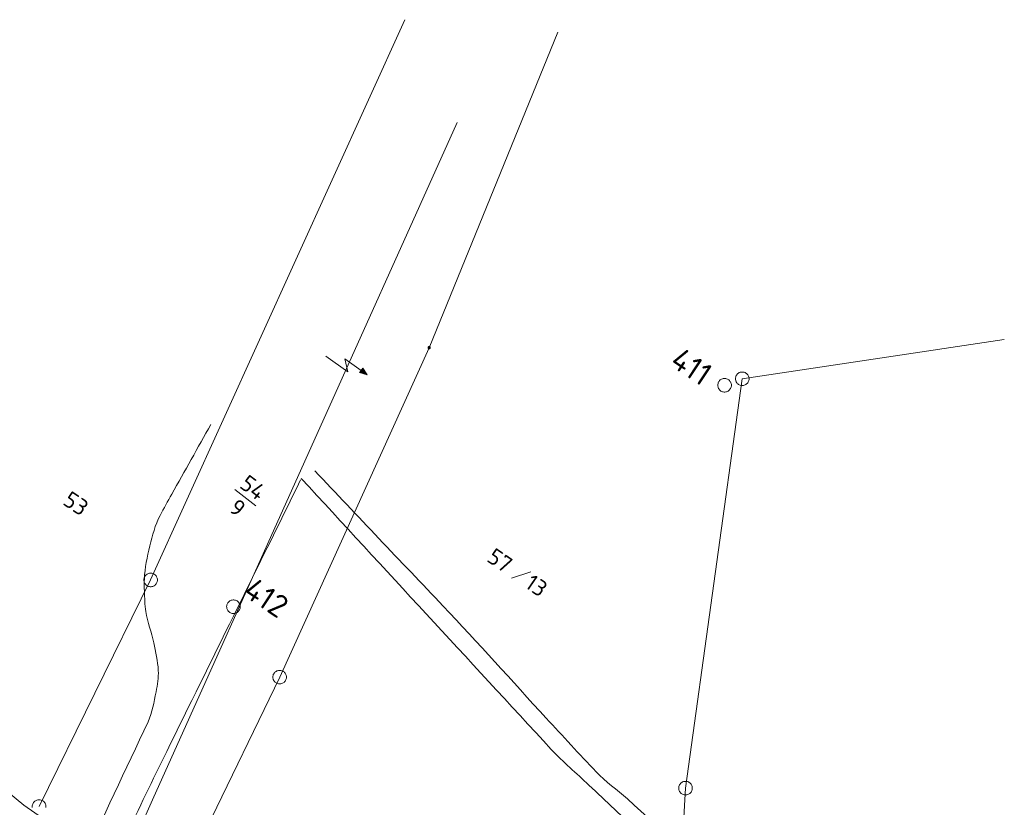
# Model space of a CAD drawing. Header units: metres. Extents: x 3425540 to 3446143, y 5432760 to 5444637.
# Tile 684 of 717: x 3444596 to 3444704, y 5436170 to 5436257. Entities that reach past the tile are written whole.
import ezdxf
from ezdxf.enums import TextEntityAlignment as Align

# ---------------------------------------------------------------- set-up
doc = ezdxf.new("R2010")
doc.units = ezdxf.units.M
for name, color, linetype, lineweight in [('B_Bestand', 9, 'Continuous', 18), ('B_Böschung', 9, 'Continuous', 18), ('B_Flurgrenzen', 9, 'Continuous', 18)]:
    doc.layers.add(name, color=color, linetype=linetype, lineweight=lineweight)
doc.styles.get("Standard").update_dxf_attribs({"font": 'isocpeur.ttf'})

msp = doc.modelspace()

# ---------------------------------------------------------------- linework, layer by layer
at = {"layer": 'B_Bestand'}
for p, q in [((3444644.1, 5436245.9), (3444610.5, 5436171.24)), ((3444610.5, 5436171.24), (3444563.01, 5436064.22))]:
    msp.add_line(p, q, dxfattribs=at)
for points in [[(3444629.63, 5436220.14), (3444632.05, 5436218.41), (3444631.7, 5436219.86), (3444633.52, 5436218.58), (3444633.69, 5436218.82), (3444634.19, 5436218.1), (3444633.34, 5436218.33), (3444633.52, 5436218.58)], [(3444633.4, 5436218.35), (3444634.11, 5436218.16), (3444633.69, 5436218.76), (3444633.43, 5436218.38), (3444634.03, 5436218.22), (3444633.68, 5436218.7), (3444633.48, 5436218.4), (3444633.95, 5436218.28), (3444633.68, 5436218.64), (3444633.53, 5436218.42), (3444633.86, 5436218.33), (3444633.67, 5436218.57), (3444633.59, 5436218.44), (3444633.78, 5436218.39), (3444633.66, 5436218.51), (3444633.64, 5436218.46), (3444633.7, 5436218.45)], [(3444674.31, 5436216.94), (3444674.31, 5436217.03), (3444674.29, 5436217.12), (3444674.26, 5436217.21), (3444674.22, 5436217.3), (3444674.16, 5436217.37), (3444674.11, 5436217.45), (3444674.04, 5436217.52), (3444673.96, 5436217.57), (3444673.88, 5436217.62), (3444673.79, 5436217.65), (3444673.7, 5436217.67), (3444673.61, 5436217.68), (3444673.52, 5436217.68), (3444673.42, 5436217.67), (3444673.33, 5436217.65), (3444673.24, 5436217.62), (3444673.16, 5436217.57), (3444673.08, 5436217.52), (3444673.02, 5436217.45), (3444672.96, 5436217.37), (3444672.91, 5436217.3), (3444672.87, 5436217.21), (3444672.84, 5436217.12), (3444672.82, 5436217.03), (3444672.81, 5436216.94), (3444672.82, 5436216.84), (3444672.84, 5436216.75), (3444672.87, 5436216.66), (3444672.91, 5436216.58), (3444672.96, 5436216.5), (3444673.02, 5436216.42), (3444673.08, 5436216.36), (3444673.16, 5436216.3), (3444673.24, 5436216.26), (3444673.33, 5436216.23), (3444673.42, 5436216.2), (3444673.52, 5436216.19), (3444673.61, 5436216.19), (3444673.7, 5436216.2), (3444673.79, 5436216.23), (3444673.88, 5436216.26), (3444673.96, 5436216.3), (3444674.04, 5436216.36), (3444674.11, 5436216.42), (3444674.16, 5436216.5), (3444674.22, 5436216.58), (3444674.26, 5436216.66), (3444674.29, 5436216.75), (3444674.31, 5436216.84), (3444674.31, 5436216.94)], [(3444620.18, 5436192.54), (3444620.18, 5436192.63), (3444620.16, 5436192.72), (3444620.13, 5436192.81), (3444620.09, 5436192.9), (3444620.03, 5436192.97), (3444619.98, 5436193.05), (3444619.91, 5436193.11), (3444619.83, 5436193.17), (3444619.75, 5436193.21), (3444619.66, 5436193.24), (3444619.57, 5436193.27), (3444619.48, 5436193.28), (3444619.39, 5436193.28), (3444619.29, 5436193.27), (3444619.2, 5436193.24), (3444619.11, 5436193.21), (3444619.03, 5436193.17), (3444618.95, 5436193.11), (3444618.89, 5436193.05), (3444618.83, 5436192.97), (3444618.78, 5436192.9), (3444618.74, 5436192.81), (3444618.71, 5436192.72), (3444618.69, 5436192.63), (3444618.68, 5436192.54), (3444618.69, 5436192.44), (3444618.71, 5436192.35), (3444618.74, 5436192.26), (3444618.78, 5436192.18), (3444618.83, 5436192.1), (3444618.89, 5436192.02), (3444618.95, 5436191.96), (3444619.03, 5436191.9), (3444619.11, 5436191.86), (3444619.2, 5436191.83), (3444619.29, 5436191.8), (3444619.39, 5436191.79), (3444619.48, 5436191.79), (3444619.57, 5436191.8), (3444619.66, 5436191.83), (3444619.75, 5436191.86), (3444619.83, 5436191.9), (3444619.91, 5436191.96), (3444619.98, 5436192.02), (3444620.03, 5436192.1), (3444620.09, 5436192.18), (3444620.13, 5436192.26), (3444620.16, 5436192.35), (3444620.18, 5436192.44), (3444620.18, 5436192.54)]]:
    msp.add_lwpolyline(points, dxfattribs=at)
for points, knots in [([(3444566.69, 5436172.32), (3444568.09, 5436170.83), (3444569.5, 5436169.34), (3444570.9, 5436167.86), (3444572.15, 5436166.53), (3444573.24, 5436165.07), (3444574.34, 5436163.62), (3444575.96, 5436161.49), (3444577.49, 5436159.31), (3444578.97, 5436157.07), (3444580.04, 5436155.46), (3444581.03, 5436153.8), (3444581.97, 5436152.1), (3444582.77, 5436150.66), (3444583.44, 5436149.17), (3444584.09, 5436147.67), (3444584.73, 5436146.21), (3444585.03, 5436144.63), (3444585.62, 5436143.14), (3444585.83, 5436142.59), (3444586.09, 5436142.11), (3444586.55, 5436141.66), (3444587.1, 5436141.13), (3444587.75, 5436140.91), (3444588.42, 5436140.78), (3444588.98, 5436140.66), (3444589.59, 5436140.68), (3444590.14, 5436140.87), (3444590.71, 5436141.07), (3444591.23, 5436141.32), (3444591.67, 5436141.76), (3444592.12, 5436142.22), (3444592.49, 5436142.69), (3444592.75, 5436143.24), (3444596.02, 5436150.15), (3444599.29, 5436157.05), (3444602.55, 5436163.97), (3444605.04, 5436169.26), (3444607.54, 5436174.55), (3444610.02, 5436179.85), (3444610.5, 5436180.88), (3444610.68, 5436182.02), (3444610.9, 5436183.15), (3444611.06, 5436183.93), (3444611.2, 5436184.73), (3444611.15, 5436185.51), (3444611.09, 5436186.53), (3444610.88, 5436187.55), (3444610.66, 5436188.56), (3444610.41, 5436189.72), (3444609.94, 5436190.82), (3444609.77, 5436191.99), (3444609.67, 5436192.75), (3444609.65, 5436193.5), (3444609.62, 5436194.26), (3444609.61, 5436194.7), (3444609.6, 5436195.15), (3444609.62, 5436195.59), (3444609.68, 5436196.82), (3444609.92, 5436198.02), (3444610.22, 5436199.23), (3444610.5, 5436200.39), (3444610.8, 5436201.53), (3444611.35, 5436202.58), (3444611.76, 5436203.38), (3444612.19, 5436204.16), (3444612.63, 5436204.94), (3444614.07, 5436207.5), (3444615.51, 5436210.05), (3444616.95, 5436212.6)], [0, 0, 0, 0, 0.051317, 0.051317, 0.051317, 0.097021, 0.097021, 0.097021, 0.164144, 0.164144, 0.164144, 0.212774, 0.212774, 0.212774, 0.253878, 0.253878, 0.253878, 0.293892, 0.293892, 0.293892, 0.308524, 0.308524, 0.308524, 0.325846, 0.325846, 0.325846, 0.340292, 0.340292, 0.340292, 0.355063, 0.355063, 0.355063, 0.370401, 0.370401, 0.370401, 0.562318, 0.562318, 0.562318, 0.709232, 0.709232, 0.709232, 0.737826, 0.737826, 0.737826, 0.757713, 0.757713, 0.757713, 0.783599, 0.783599, 0.783599, 0.813254, 0.813254, 0.813254, 0.832254, 0.832254, 0.832254, 0.843388, 0.843388, 0.843388, 0.874282, 0.874282, 0.874282, 0.903866, 0.903866, 0.903866, 0.926369, 0.926369, 0.926369, 1, 1, 1, 1]), ([(3444698.5, 5436095.8), (3444697.6, 5436096.83), (3444696.7, 5436097.86), (3444695.79, 5436098.88), (3444694.71, 5436100.11), (3444693.8, 5436101.46), (3444693, 5436102.9), (3444691.97, 5436104.76), (3444691.18, 5436106.68), (3444690.37, 5436108.64), (3444689.74, 5436110.19), (3444688.95, 5436111.7), (3444688.69, 5436113.36), (3444688.36, 5436115.47), (3444688.14, 5436117.6), (3444687.9, 5436119.72), (3444687.62, 5436122.27), (3444687.34, 5436124.82), (3444687.06, 5436127.37), (3444686.82, 5436129.54), (3444686.61, 5436131.71), (3444686.37, 5436133.88), (3444686.1, 5436136.31), (3444685.33, 5436138.65), (3444684.62, 5436141.01), (3444683.87, 5436143.5), (3444683, 5436145.93), (3444681.94, 5436148.32), (3444680.67, 5436151.18), (3444679.13, 5436153.85), (3444677.42, 5436156.48), (3444676.55, 5436157.82), (3444675.64, 5436159.13), (3444674.52, 5436160.27), (3444670.76, 5436164.13), (3444666.84, 5436167.75), (3444662.85, 5436171.35), (3444661.72, 5436172.36), (3444660.46, 5436173.23), (3444659.41, 5436174.33), (3444657.56, 5436176.29), (3444655.73, 5436178.28), (3444653.9, 5436180.26), (3444650.12, 5436184.37), (3444646.39, 5436188.55), (3444642.54, 5436192.6), (3444637.83, 5436197.57), (3444633.11, 5436202.54), (3444628.39, 5436207.51)], [0, 0, 0, 0, 0.030137, 0.030137, 0.030137, 0.066033, 0.066033, 0.066033, 0.112363, 0.112363, 0.112363, 0.149107, 0.149107, 0.149107, 0.19617, 0.19617, 0.19617, 0.252628, 0.252628, 0.252628, 0.300659, 0.300659, 0.300659, 0.354522, 0.354522, 0.354522, 0.411692, 0.411692, 0.411692, 0.480126, 0.480126, 0.480126, 0.515181, 0.515181, 0.515181, 0.633261, 0.633261, 0.633261, 0.666662, 0.666662, 0.666662, 0.726051, 0.726051, 0.726051, 0.849166, 0.849166, 0.849166, 1, 1, 1, 1]), ([(3444596.35, 5436124.83), (3444594.71, 5436125.88), (3444593.07, 5436126.93), (3444591.42, 5436127.98), (3444590.72, 5436128.43), (3444590.46, 5436129.34), (3444590.14, 5436130.15), (3444589.94, 5436130.68), (3444589.71, 5436131.32), (3444589.95, 5436131.82), (3444590.45, 5436132.87), (3444591.19, 5436133.82), (3444591.72, 5436134.87), (3444595.51, 5436142.44), (3444599.37, 5436149.99), (3444603.04, 5436157.62), (3444606.07, 5436163.93), (3444608.98, 5436170.31), (3444612.08, 5436176.59), (3444617, 5436186.56), (3444621.92, 5436196.53), (3444626.84, 5436206.5)], [0, 0, 0, 0, 0.06261, 0.06261, 0.06261, 0.089562, 0.089562, 0.089562, 0.107617, 0.107617, 0.107617, 0.145425, 0.145425, 0.145425, 0.417617, 0.417617, 0.417617, 0.642669, 0.642669, 0.642669, 1, 1, 1, 1]), ([(3444626.91, 5436206.67), (3444636.09, 5436196.71), (3444645.28, 5436186.75), (3444654.47, 5436176.8), (3444655.76, 5436175.4), (3444657.24, 5436174.18), (3444658.62, 5436172.87), (3444660.49, 5436171.1), (3444662.36, 5436169.33), (3444664.22, 5436167.55), (3444666.82, 5436165.09), (3444669.32, 5436162.55), (3444671.77, 5436159.93), (3444674.03, 5436157.51), (3444675.76, 5436154.69), (3444677.38, 5436151.79), (3444678.63, 5436149.54), (3444679.69, 5436147.26), (3444680.62, 5436144.86), (3444681.72, 5436142.04), (3444682.85, 5436139.23), (3444683.32, 5436136.26), (3444683.82, 5436133.16), (3444684.22, 5436130.06), (3444684.58, 5436126.94), (3444684.86, 5436124.46), (3444685.14, 5436121.97), (3444685.42, 5436119.49), (3444685.64, 5436117.52), (3444685.88, 5436115.55), (3444686.11, 5436113.58), (3444686.32, 5436111.91), (3444686.73, 5436110.27), (3444687.39, 5436108.69), (3444688.21, 5436106.76), (3444689.18, 5436104.94), (3444690.26, 5436103.18), (3444690.65, 5436102.55), (3444691.04, 5436101.92), (3444691.43, 5436101.29)], [0, 0, 0, 0, 0.318272, 0.318272, 0.318272, 0.36302, 0.36302, 0.36302, 0.423513, 0.423513, 0.423513, 0.507514, 0.507514, 0.507514, 0.584931, 0.584931, 0.584931, 0.644798, 0.644798, 0.644798, 0.715436, 0.715436, 0.715436, 0.789032, 0.789032, 0.789032, 0.847767, 0.847767, 0.847767, 0.894343, 0.894343, 0.894343, 0.93392, 0.93392, 0.93392, 0.982602, 0.982602, 0.982602, 1, 1, 1, 1])]:
    msp.add_open_spline(points, degree=3, knots=knots, dxfattribs=at)
at = {"layer": 'B_Böschung'}
msp.add_lwpolyline([(3444576.78, 5436186.62), (3444587.23, 5436178.15), (3444596.34, 5436170.65), (3444598.76, 5436168.97), (3444600.17, 5436168.03), (3444600.86, 5436167.21), (3444601.28, 5436166.24), (3444601.59, 5436165.59), (3444601.59, 5436164.73), (3444601.48, 5436164.12), (3444601.13, 5436163.83), (3444600.98, 5436163.65)], dxfattribs=at)
at = {"layer": 'B_Flurgrenzen'}
for p, q in [((3444610.3, 5436195.5), (3444638.33, 5436257.23)), ((3444641, 5436221.08), (3444655.17, 5436255.87)), ((3444675.51, 5436217.66), (3444704.39, 5436221.98)), ((3444624.53, 5436184.77), (3444641, 5436221.08)), ((3444669.26, 5436172.54), (3444675.51, 5436217.66)), ((3444619.58, 5436205.44), (3444621.91, 5436203.66)), ((3444650.07, 5436195.66), (3444652.2, 5436196.38)), ((3444598.01, 5436170.51), (3444610.3, 5436195.5)), ((3444614.95, 5436164.95), (3444624.53, 5436184.77)), ((3444666.14, 5436121.4), (3444669.26, 5436172.54))]:
    msp.add_line(p, q, dxfattribs=at)
for points in [[(3444641.13, 5436221.08), (3444641.12, 5436221.1), (3444641.12, 5436221.11), (3444641.12, 5436221.13), (3444641.11, 5436221.14), (3444641.1, 5436221.16), (3444641.09, 5436221.17), (3444641.08, 5436221.18), (3444641.07, 5436221.19), (3444641.05, 5436221.2), (3444641.04, 5436221.2), (3444641.02, 5436221.21), (3444641.01, 5436221.21), (3444640.99, 5436221.21), (3444640.98, 5436221.21), (3444640.96, 5436221.2), (3444640.95, 5436221.2), (3444640.93, 5436221.19), (3444640.92, 5436221.18), (3444640.91, 5436221.17), (3444640.9, 5436221.16), (3444640.89, 5436221.14), (3444640.88, 5436221.13), (3444640.88, 5436221.11), (3444640.88, 5436221.1), (3444640.88, 5436221.08), (3444640.88, 5436221.07), (3444640.88, 5436221.05), (3444640.88, 5436221.04), (3444640.89, 5436221.02), (3444640.9, 5436221.01), (3444640.91, 5436221), (3444640.92, 5436220.99), (3444640.93, 5436220.98), (3444640.95, 5436220.97), (3444640.96, 5436220.96), (3444640.98, 5436220.96), (3444640.99, 5436220.96), (3444641.01, 5436220.96), (3444641.02, 5436220.96), (3444641.04, 5436220.96), (3444641.05, 5436220.97), (3444641.07, 5436220.98), (3444641.08, 5436220.99), (3444641.09, 5436221), (3444641.1, 5436221.01), (3444641.11, 5436221.02), (3444641.12, 5436221.04), (3444641.12, 5436221.05), (3444641.12, 5436221.07), (3444641.13, 5436221.08)], [(3444641.1, 5436221.08), (3444641.1, 5436221.1), (3444641.1, 5436221.11), (3444641.09, 5436221.12), (3444641.09, 5436221.14), (3444641.08, 5436221.15), (3444641.07, 5436221.16), (3444641.06, 5436221.17), (3444641.04, 5436221.17), (3444641.03, 5436221.18), (3444641.02, 5436221.18), (3444641, 5436221.18), (3444640.99, 5436221.18), (3444640.98, 5436221.18), (3444640.96, 5436221.18), (3444640.95, 5436221.17), (3444640.94, 5436221.16), (3444640.93, 5436221.15), (3444640.92, 5436221.14), (3444640.91, 5436221.13), (3444640.91, 5436221.12), (3444640.9, 5436221.1), (3444640.9, 5436221.09), (3444640.9, 5436221.08), (3444640.9, 5436221.06), (3444640.91, 5436221.05), (3444640.91, 5436221.04), (3444640.92, 5436221.02), (3444640.93, 5436221.01), (3444640.94, 5436221), (3444640.95, 5436221), (3444640.96, 5436220.99), (3444640.98, 5436220.99), (3444640.99, 5436220.98), (3444641, 5436220.98), (3444641.02, 5436220.99), (3444641.03, 5436220.99), (3444641.04, 5436220.99), (3444641.06, 5436221), (3444641.07, 5436221.01), (3444641.08, 5436221.02), (3444641.09, 5436221.03), (3444641.09, 5436221.04), (3444641.1, 5436221.06), (3444641.1, 5436221.07), (3444641.1, 5436221.08)], [(3444641.08, 5436221.08), (3444641.08, 5436221.1), (3444641.07, 5436221.11), (3444641.07, 5436221.12), (3444641.06, 5436221.13), (3444641.05, 5436221.14), (3444641.04, 5436221.15), (3444641.03, 5436221.15), (3444641.02, 5436221.16), (3444641.01, 5436221.16), (3444641, 5436221.16), (3444640.99, 5436221.16), (3444640.97, 5436221.15), (3444640.96, 5436221.15), (3444640.95, 5436221.14), (3444640.94, 5436221.13), (3444640.94, 5436221.12), (3444640.93, 5436221.11), (3444640.93, 5436221.1), (3444640.92, 5436221.09), (3444640.92, 5436221.08), (3444640.93, 5436221.07), (3444640.93, 5436221.05), (3444640.94, 5436221.04), (3444640.94, 5436221.03), (3444640.95, 5436221.02), (3444640.96, 5436221.02), (3444640.97, 5436221.01), (3444640.99, 5436221.01), (3444641, 5436221.01), (3444641.01, 5436221.01), (3444641.02, 5436221.01), (3444641.03, 5436221.01), (3444641.04, 5436221.02), (3444641.05, 5436221.03), (3444641.06, 5436221.04), (3444641.07, 5436221.05), (3444641.07, 5436221.06), (3444641.08, 5436221.07), (3444641.08, 5436221.08)], [(3444641.05, 5436221.08), (3444641.05, 5436221.09), (3444641.05, 5436221.1), (3444641.04, 5436221.11), (3444641.04, 5436221.12), (3444641.03, 5436221.13), (3444641.02, 5436221.13), (3444641.01, 5436221.13), (3444641, 5436221.13), (3444640.99, 5436221.13), (3444640.98, 5436221.13), (3444640.97, 5436221.13), (3444640.96, 5436221.12), (3444640.96, 5436221.11), (3444640.95, 5436221.1), (3444640.95, 5436221.09), (3444640.95, 5436221.08), (3444640.95, 5436221.07), (3444640.95, 5436221.06), (3444640.96, 5436221.05), (3444640.96, 5436221.05), (3444640.97, 5436221.04), (3444640.98, 5436221.04), (3444640.99, 5436221.03), (3444641, 5436221.03), (3444641.01, 5436221.03), (3444641.02, 5436221.04), (3444641.03, 5436221.04), (3444641.04, 5436221.05), (3444641.04, 5436221.05), (3444641.05, 5436221.06), (3444641.05, 5436221.07), (3444641.05, 5436221.08)], [(3444641.03, 5436221.08), (3444641.03, 5436221.09), (3444641.02, 5436221.1), (3444641.02, 5436221.1), (3444641.01, 5436221.11), (3444641.01, 5436221.11), (3444641, 5436221.11), (3444640.99, 5436221.11), (3444640.98, 5436221.11), (3444640.98, 5436221.1), (3444640.98, 5436221.09), (3444640.97, 5436221.09), (3444640.97, 5436221.08), (3444640.98, 5436221.07), (3444640.98, 5436221.07), (3444640.98, 5436221.06), (3444640.99, 5436221.06), (3444641, 5436221.06), (3444641.01, 5436221.06), (3444641.01, 5436221.06), (3444641.02, 5436221.06), (3444641.02, 5436221.07), (3444641.03, 5436221.08), (3444641.03, 5436221.08)], [(3444676.26, 5436217.66), (3444676.26, 5436217.75), (3444676.24, 5436217.84), (3444676.21, 5436217.93), (3444676.17, 5436218.02), (3444676.11, 5436218.09), (3444676.06, 5436218.17), (3444675.99, 5436218.24), (3444675.91, 5436218.29), (3444675.83, 5436218.34), (3444675.74, 5436218.37), (3444675.65, 5436218.39), (3444675.56, 5436218.4), (3444675.47, 5436218.4), (3444675.37, 5436218.39), (3444675.28, 5436218.37), (3444675.19, 5436218.34), (3444675.11, 5436218.29), (3444675.03, 5436218.24), (3444674.97, 5436218.17), (3444674.91, 5436218.09), (3444674.86, 5436218.02), (3444674.82, 5436217.93), (3444674.79, 5436217.84), (3444674.77, 5436217.75), (3444674.76, 5436217.66), (3444674.77, 5436217.56), (3444674.79, 5436217.47), (3444674.82, 5436217.38), (3444674.86, 5436217.3), (3444674.91, 5436217.22), (3444674.97, 5436217.14), (3444675.03, 5436217.08), (3444675.11, 5436217.02), (3444675.19, 5436216.98), (3444675.28, 5436216.95), (3444675.37, 5436216.92), (3444675.47, 5436216.91), (3444675.56, 5436216.91), (3444675.65, 5436216.92), (3444675.74, 5436216.95), (3444675.83, 5436216.98), (3444675.91, 5436217.02), (3444675.99, 5436217.08), (3444676.06, 5436217.14), (3444676.11, 5436217.22), (3444676.17, 5436217.3), (3444676.21, 5436217.38), (3444676.24, 5436217.47), (3444676.26, 5436217.56), (3444676.26, 5436217.66)], [(3444611.06, 5436195.48), (3444611.05, 5436195.57), (3444611.04, 5436195.66), (3444611.01, 5436195.76), (3444610.97, 5436195.84), (3444610.91, 5436195.92), (3444610.85, 5436195.99), (3444610.79, 5436196.06), (3444610.71, 5436196.11), (3444610.63, 5436196.16), (3444610.54, 5436196.19), (3444610.45, 5436196.21), (3444610.36, 5436196.22), (3444610.26, 5436196.22), (3444610.17, 5436196.21), (3444610.08, 5436196.19), (3444609.99, 5436196.16), (3444609.91, 5436196.11), (3444609.83, 5436196.06), (3444609.77, 5436195.99), (3444609.71, 5436195.92), (3444609.65, 5436195.84), (3444609.61, 5436195.76), (3444609.58, 5436195.66), (3444609.57, 5436195.57), (3444609.56, 5436195.48), (3444609.57, 5436195.39), (3444609.58, 5436195.3), (3444609.61, 5436195.2), (3444609.65, 5436195.12), (3444609.71, 5436195.04), (3444609.77, 5436194.97), (3444609.83, 5436194.9), (3444609.91, 5436194.85), (3444609.99, 5436194.8), (3444610.08, 5436194.77), (3444610.17, 5436194.75), (3444610.26, 5436194.74), (3444610.36, 5436194.74), (3444610.45, 5436194.75), (3444610.54, 5436194.77), (3444610.63, 5436194.8), (3444610.71, 5436194.85), (3444610.79, 5436194.9), (3444610.85, 5436194.97), (3444610.91, 5436195.04), (3444610.97, 5436195.12), (3444611.01, 5436195.2), (3444611.04, 5436195.3), (3444611.05, 5436195.39), (3444611.06, 5436195.48)], [(3444625.28, 5436184.77), (3444625.27, 5436184.86), (3444625.25, 5436184.95), (3444625.22, 5436185.05), (3444625.18, 5436185.13), (3444625.13, 5436185.2), (3444625.07, 5436185.28), (3444625.01, 5436185.35), (3444624.93, 5436185.4), (3444624.85, 5436185.45), (3444624.76, 5436185.48), (3444624.67, 5436185.5), (3444624.57, 5436185.51), (3444624.48, 5436185.51), (3444624.39, 5436185.5), (3444624.3, 5436185.48), (3444624.21, 5436185.45), (3444624.13, 5436185.4), (3444624.05, 5436185.35), (3444623.98, 5436185.28), (3444623.93, 5436185.2), (3444623.87, 5436185.13), (3444623.83, 5436185.05), (3444623.8, 5436184.95), (3444623.78, 5436184.86), (3444623.78, 5436184.77), (3444623.78, 5436184.67), (3444623.8, 5436184.58), (3444623.83, 5436184.49), (3444623.87, 5436184.41), (3444623.93, 5436184.33), (3444623.98, 5436184.25), (3444624.05, 5436184.19), (3444624.13, 5436184.14), (3444624.21, 5436184.09), (3444624.3, 5436184.06), (3444624.39, 5436184.04), (3444624.48, 5436184.02), (3444624.57, 5436184.02), (3444624.67, 5436184.04), (3444624.76, 5436184.06), (3444624.85, 5436184.09), (3444624.93, 5436184.14), (3444625.01, 5436184.19), (3444625.07, 5436184.25), (3444625.13, 5436184.33), (3444625.18, 5436184.41), (3444625.22, 5436184.49), (3444625.25, 5436184.58), (3444625.27, 5436184.67), (3444625.28, 5436184.77)], [(3444670.01, 5436172.54), (3444670.01, 5436172.63), (3444669.99, 5436172.72), (3444669.96, 5436172.81), (3444669.92, 5436172.9), (3444669.87, 5436172.97), (3444669.81, 5436173.05), (3444669.74, 5436173.12), (3444669.67, 5436173.17), (3444669.58, 5436173.22), (3444669.49, 5436173.25), (3444669.41, 5436173.27), (3444669.31, 5436173.28), (3444669.22, 5436173.28), (3444669.12, 5436173.27), (3444669.03, 5436173.25), (3444668.94, 5436173.22), (3444668.86, 5436173.17), (3444668.79, 5436173.12), (3444668.72, 5436173.05), (3444668.66, 5436172.97), (3444668.61, 5436172.9), (3444668.57, 5436172.81), (3444668.54, 5436172.72), (3444668.52, 5436172.63), (3444668.51, 5436172.54), (3444668.52, 5436172.44), (3444668.54, 5436172.35), (3444668.57, 5436172.26), (3444668.61, 5436172.18), (3444668.66, 5436172.1), (3444668.72, 5436172.02), (3444668.79, 5436171.96), (3444668.86, 5436171.9), (3444668.94, 5436171.86), (3444669.03, 5436171.83), (3444669.12, 5436171.8), (3444669.22, 5436171.79), (3444669.31, 5436171.79), (3444669.41, 5436171.8), (3444669.49, 5436171.83), (3444669.58, 5436171.86), (3444669.67, 5436171.9), (3444669.74, 5436171.96), (3444669.81, 5436172.02), (3444669.87, 5436172.1), (3444669.92, 5436172.18), (3444669.96, 5436172.26), (3444669.99, 5436172.35), (3444670.01, 5436172.44), (3444670.01, 5436172.54)], [(3444598.76, 5436170.51), (3444598.76, 5436170.6), (3444598.74, 5436170.69), (3444598.71, 5436170.78), (3444598.67, 5436170.87), (3444598.61, 5436170.94), (3444598.56, 5436171.02), (3444598.49, 5436171.08), (3444598.41, 5436171.14), (3444598.33, 5436171.18), (3444598.24, 5436171.21), (3444598.15, 5436171.24), (3444598.06, 5436171.25), (3444597.97, 5436171.25), (3444597.87, 5436171.24), (3444597.78, 5436171.21), (3444597.69, 5436171.18), (3444597.61, 5436171.14), (3444597.53, 5436171.08), (3444597.47, 5436171.02), (3444597.41, 5436170.94), (3444597.36, 5436170.87), (3444597.32, 5436170.78), (3444597.29, 5436170.69), (3444597.27, 5436170.6), (3444597.26, 5436170.51), (3444597.27, 5436170.41)], [(3444598.76, 5436170.41), (3444598.76, 5436170.51)]]:
    msp.add_lwpolyline(points, dxfattribs=at)

# ---------------------------------------------------------------- texts
at = {"layer": 'B_Bestand'}
for s, p in [('411', (3444667.41, 5436219.18)), ('412', (3444620.35, 5436193.83))]:
    msp.add_text(s, height=2.5, rotation=326.4895, dxfattribs=at).set_placement(p)
at = {"layer": 'B_Flurgrenzen'}
msp.add_text('54', height=1.8, rotation=322.6772, dxfattribs=at).set_placement((3444621.05, 5436204.95), align=Align.CENTER)
msp.add_text('53', height=1.8, rotation=325.9469, dxfattribs=at).set_placement((3444602.08, 5436203.91), align=Align.MIDDLE)
msp.add_text('9', height=1.8, rotation=322.6772, dxfattribs=at).set_placement((3444620.44, 5436204.15), align=Align.TOP_CENTER)
for s, p in [('57', (3444647.24, 5436197.62)), ('13', (3444651.43, 5436194.73))]:
    msp.add_text(s, height=1.8, rotation=325.4543, dxfattribs=at).set_placement(p)

doc.saveas('drawing.dxf')
